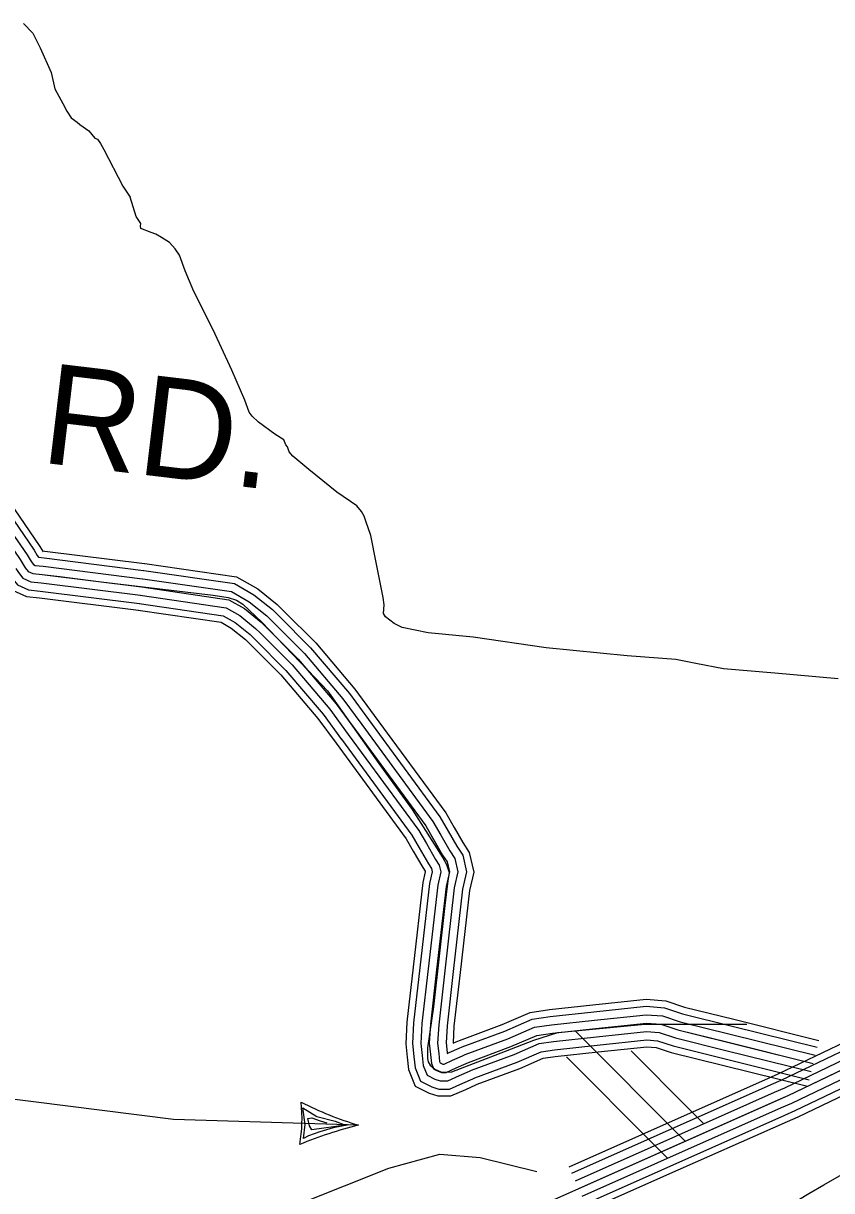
# Model space of a CAD drawing. Extents: x 1551132 to 1791609, y 378168 to 563823.
# Drawn here: x 1599635 to 1602623, y 468823 to 473138 of the extents above; entities that cross this region are included whole.
import ezdxf

# ---------------------------------------------------------------- set-up
doc = ezdxf.new("R2010")
doc.units = 0
for name, color, linetype in [('DESIGN - ROW - Right-of-Way and Easement Labels', 7, 'Continuous'), ('DESIGN - TRANSPORTATION - Text', 7, 'Continuous'), ('SURVEY - CENTERLINE - Preliminary Text', 7, 'Continuous'), ('SURVEY - PROPERTY - Owners', 7, 'Continuous'), ('SURVEY - TRANSPORTATION - Roads', 7, 'Continuous'), ('SURVEY - UTILITIES - Cable (Underground) with Text', 7, 'Continuous')]:
    doc.layers.add(name, color=color, linetype=linetype)

msp = doc.modelspace()

# ---------------------------------------------------------------- linework, layer by layer
at = {"layer": 'DESIGN - ROW - Right-of-Way and Easement Labels'}
for p, q in [((1600675.875, 469067.275), (1600668.3, 469129.976)), ((1600668.3, 469129.976), (1600719.182, 469097.692)), ((1600686.108, 469090.242), (1600701, 469091.884)), ((1600692.666, 469063.483), (1600686.108, 469090.242)), ((1600701, 469091.884), (1600732.449, 469081.342)), ((1600719.182, 469097.692), (1600787.539, 469080.7)), ((1600669.975, 469015.515), (1600675.875, 469067.275)), ((1600700.641, 469048.441), (1600692.666, 469063.483)), ((1600825.197, 469065.741), (1600700.641, 469048.441)), ((1600780.364, 469055.533), (1600730.082, 469041.174)), ((1600732.449, 469081.342), (1600756.615, 469074.283)), ((1600837.888, 469066.4), (1600780.364, 469055.533)), ((1600787.539, 469080.7), (1600825.197, 469065.741)), ((1600688.3, 469025.54), (1600669.975, 469015.515)), ((1600730.082, 469041.174), (1600688.3, 469025.54))]:
    msp.add_line(p, q, dxfattribs=at)
for points in [[(1601674.719, 469413.718), (1602081.217, 469006.224)], [(1601642.203, 469317.874), (1601963.62, 468995.682), (1602017.002, 468942.164)], [(1601881.214, 469340.224), (1602094.592, 469126.336), (1602147.974, 469072.817)], [(1600873.071, 469065.2), (1600189.137, 469086.742), (1599143.145, 469217.619)]]:
    msp.add_lwpolyline(points, dxfattribs=at)
for centre, radius, start, end in [((1600132.503, 469088.541), 532.31, 349.766917, 6.625314), ((1601280.394, 470390.362), 1386.338, 243.474381, 252.912919), ((1601248.169, 467558.978), 1552.246, 103.984506, 112.412283)]:
    msp.add_arc(centre, radius, start, end, dxfattribs=at)
at = {"layer": 'DESIGN - TRANSPORTATION - Text'}
for points in [[(1599635.727, 473137.922), (1599669.293, 473101.429), (1599696.642, 473046.978), (1599737.55, 472956.284), (1599750.816, 472895.999), (1599780.157, 472841.522), (1599795.823, 472813.272), (1599811.531, 472789.021), (1599833.339, 472772.721), (1599843.239, 472764.579), (1599876.955, 472740.103), (1599898.637, 472713.786), (1599908.595, 472709.652), (1599920.395, 472693.469), (1599932.128, 472671.276), (1600002.501, 472536.131), (1600030.017, 472495.705)], [(1602646.847, 470714.777), (1602412.835, 470735.994), (1602222.823, 470752.611), (1602120.951, 470772.037), (1602047.052, 470787.07), (1601866.99, 470799.537), (1601567.014, 470829.671), (1601297.195, 470869.422), (1601131.207, 470885.706), (1601035.335, 470905.056), (1601005.485, 470919.49), (1600973.761, 470943.982), (1600965.911, 470956.116), (1600968.328, 470988.167), (1600964.686, 471016.284), (1600938.304, 471144.962), (1600919.579, 471245.465), (1600900.23, 471297.85), (1600894.455, 471315.975), (1600884.68, 471334.151), (1600866.914, 471354.443), (1600793.482, 471405.561), (1600690.435, 471489.163), (1600630.994, 471538.089), (1600617.186, 471554.314), (1600611.412, 471572.44), (1600605.503, 471580.54), (1600597.729, 471598.691), (1600563.954, 471619.199), (1600504.456, 471664.117), (1600480.715, 471686.493), (1600468.89, 471700.685), (1600453.44, 471745.003), (1600404.808, 471855.939), (1600336.643, 472005.234), (1600264.378, 472146.555), (1600233.321, 472223.165), (1600212.046, 472281.6), (1600196.313, 472303.867), (1600174.606, 472328.226), (1600144.806, 472346.668), (1600124.94, 472358.968), (1600106.999, 472365.227), (1600069.141, 472379.777), (1600067.242, 472387.827), (1600069.375, 472397.819), (1600051.692, 472424.12), (1600030.017, 472495.705)], [(1601633.877, 468679.34), (1601731.583, 468582.413), (1601926.004, 468543.52), (1602224.105, 468621.314), (1602538.531, 468812.594), (1602593.23, 468844.887), (1602859.515, 468997.666), (1602916.039, 469032.984), (1602958.497, 469064.493), (1603007.137, 469109.944), (1603057.711, 469149.362), (1603083.969, 469167.046), (1603100.035, 469170.837), (1603132.176, 469178.421), (1603198.349, 469185.546), (1603405.361, 469211.78)], [(1599838.286, 468449.166), (1600986.326, 468906.529), (1601174.263, 468958.389), (1601323.318, 468945.422), (1601533.138, 468894.579)]]:
    msp.add_lwpolyline(points, dxfattribs=at)
at = {"layer": 'SURVEY - CENTERLINE - Preliminary Text'}
for points in [[(1599682.948, 467940.786), (1602462.092, 469175.429), (1603866.117, 469846.705)], [(1602388.835, 469238.872), (1602425.367, 469255.097), (1602838.175, 469452.469)], [(1602399.268, 469215.371), (1602436.134, 469231.738), (1602849.266, 469429.261)], [(1602411.851, 469187.037), (1602449.109, 469203.588), (1602862.632, 469401.293)], [(1602424.434, 469158.703), (1602462.092, 469175.429), (1602876.007, 469373.326)], [(1602437.017, 469130.369), (1602475.075, 469147.27), (1602889.382, 469345.358)], [(1602449.6, 469102.035), (1602488.049, 469119.119), (1602902.748, 469317.391)], [(1602459.633, 469079.451), (1602498.399, 469096.668), (1602913.406, 469295.09)], [(1601931.912, 469035.883), (1602388.843, 469238.88)], [(1601942.345, 469012.374), (1602399.276, 469215.371)], [(1601954.937, 468984.048), (1602411.868, 469187.046)], [(1601967.52, 468955.714), (1602424.451, 469158.712)], [(1601980.103, 468927.38), (1602437.034, 469130.378)], [(1601992.694, 468899.055), (1602449.625, 469102.052)], [(1602002.727, 468876.462), (1602459.658, 469079.46)], [(1601652.152, 468911.596), (1601931.929, 469035.891)], [(1601662.619, 468888.104), (1601942.362, 469012.382)], [(1601675.218, 468859.778), (1601954.953, 468984.057)], [(1601687.835, 468831.461), (1601967.536, 468955.723)], [(1601700.443, 468803.135), (1601980.119, 468927.389)], [(1601713.042, 468774.818), (1601992.711, 468899.063)], [(1601723.1, 468752.234), (1602002.744, 468876.471)]]:
    msp.add_lwpolyline(points, dxfattribs=at)
at = {"layer": 'SURVEY - PROPERTY - Owners'}
for points in [[(1599103.673, 472508.272), (1599216.103, 472296.791), (1599292.976, 472127.753), (1599306.776, 472097.561), (1599312.626, 472075.46), (1599318.467, 472053.36), (1599324.267, 472025.243), (1599329.617, 471936.974), (1599342.308, 471758.427), (1599345.533, 471654.133), (1599356.591, 471603.14), (1599360.316, 471582.681), (1599368.824, 471553.697), (1599394.548, 471511.379), (1599527.179, 471295.774), (1599622.301, 471156.662), (1599641.584, 471125.569), (1599652.026, 471112.311), (1599669.992, 471104.152), (1599703.883, 471100.452), (1599770.064, 471092.877)], [(1599770.064, 471092.877), (1599922.211, 471073.876), (1600336.576, 471024.425), (1600391.758, 471015.275), (1600422.591, 471005.692), (1600446.523, 470991.466), (1600516.147, 470924.74), (1600713, 470719.059), (1600758.674, 470670.15), (1600798.34, 470615.698), (1600949.003, 470401.951), (1601071.958, 470232.539), (1601184.814, 470053.184), (1601198.655, 470029.008), (1601208.455, 469998.858), (1601204.222, 469968.815), (1601192.789, 469876.896)], [(1601192.789, 469876.896), (1601150.698, 469502.653), (1601129.173, 469351.724), (1601128.715, 469311.623), (1601131.14, 469299.073), (1601138.448, 469287.439), (1601156.072, 469272.105), (1601178.23, 469262.888), (1601197.188, 469260.647), (1601218.279, 469262.405), (1601379.225, 469324.615), (1601522.055, 469379.033), (1601611.003, 469407.601), (1601932.179, 469438.419), (1602309.429, 469438.419)]]:
    msp.add_lwpolyline(points, dxfattribs=at)
at = {"layer": 'SURVEY - TRANSPORTATION - Roads'}
for points in [[(1599103.673, 472508.272), (1599216.103, 472296.791), (1599292.976, 472127.753), (1599306.776, 472097.561), (1599312.626, 472075.46), (1599318.467, 472053.36), (1599324.267, 472025.243), (1599329.617, 471936.974), (1599342.308, 471758.427), (1599345.533, 471654.133), (1599356.591, 471603.14), (1599360.316, 471582.681), (1599368.824, 471553.697), (1599394.548, 471511.379), (1599527.179, 471295.774), (1599622.301, 471156.662), (1599641.584, 471125.569), (1599652.026, 471112.311), (1599669.992, 471104.152), (1599703.883, 471100.452), (1600071.382, 471054.551)], [(1599449.747, 471589.44), (1599469.38, 471557.147), (1599600.777, 471343.542), (1599695.816, 471204.555), (1599707.916, 471185.038)], [(1599396.365, 471569.922), (1599397.423, 471566.331), (1599420.998, 471527.555), (1599553.186, 471312.657), (1599648.284, 471173.587), (1599659.717, 471155.145)], [(1599426.023, 471578.964), (1599447.439, 471543.73), (1599579.202, 471329.533), (1599674.258, 471190.513), (1599686.066, 471171.479)], [(1599686.05, 471171.504), (1599690.533, 471164.279), (1599711.091, 471162.037), (1600079.065, 471116.078)], [(1599705.774, 471188.488), (1599714.082, 471187.579), (1600082.257, 471141.595)], [(1599607.027, 471122.469), (1599616.16, 471107.752), (1599632.343, 471087.202), (1599661.692, 471073.876), (1599700.283, 471069.66), (1600067.541, 471023.792)], [(1599633.368, 471138.811), (1599641.584, 471125.569), (1599652.026, 471112.311), (1599669.992, 471104.152), (1599703.883, 471100.452), (1600071.382, 471054.551)], [(1599659.709, 471155.153), (1599667.009, 471143.386), (1599671.708, 471137.42), (1599678.292, 471134.428), (1599707.483, 471131.245), (1600075.224, 471085.31)], [(1599559.686, 471093.085), (1599570.461, 471075.726), (1599596.96, 471042.075), (1599646.784, 471019.45), (1599693.799, 471014.316), (1600060.632, 470968.499)], [(1599580.686, 471106.119), (1599590.735, 471089.935), (1599612.651, 471062.093), (1599653.392, 471043.592), (1599696.674, 471038.867), (1600063.699, 470993.024)]]:
    msp.add_lwpolyline(points, dxfattribs=at)
at = {"layer": 'SURVEY - UTILITIES - Cable (Underground) with Text'}
for points in [[(1600080.315, 471115.903), (1600414.633, 471067.243), (1600486.989, 471025.884), (1600555.529, 470971.033), (1600577.487, 470949.074)], [(1600084.015, 471141.353), (1600423.166, 471091.994), (1600501.489, 471047.218), (1600572.712, 470990.225), (1600595.678, 470967.249)], [(1600075.849, 471085.227), (1600404.358, 471037.418), (1600469.506, 471000.175), (1600534.821, 470947.907), (1600555.562, 470927.156)], [(1600071.382, 471054.551), (1600394.075, 471007.583), (1600452.023, 470974.458), (1600514.113, 470924.773), (1600650.71, 470788.145), (1600791.44, 470622.524), (1601122.59, 470171.212), (1601184.672, 470063.559), (1601201.23, 470038.717), (1601209.513, 470001.458), (1601197.097, 469947.631), (1601139.14, 469438.351), (1601135.006, 469367.966), (1601139.139, 469326.565), (1601143.281, 469293.439), (1601151.564, 469272.739), (1601168.122, 469264.455), (1601180.538, 469260.313), (1601197.096, 469260.313), (1601234.345, 469276.881), (1601279.878, 469297.581), (1601437.174, 469355.549), (1601532.372, 469396.951), (1601590.329, 469405.234), (1601938.029, 469442.494), (1601991.836, 469438.352), (1602053.926, 469417.651), (1602554.781, 469293.44)], [(1600071.382, 471054.551), (1600394.075, 471007.583), (1600452.023, 470974.458), (1600514.113, 470924.773), (1600533.638, 470905.239)], [(1600062.449, 470993.199), (1600373.517, 470947.923), (1600417.057, 470923.031), (1600472.698, 470878.513), (1600489.789, 470861.405)], [(1600066.916, 471023.875), (1600383.792, 470977.749), (1600434.54, 470948.74), (1600493.406, 470901.639), (1600511.713, 470883.322)], [(1600058.891, 470968.732), (1600365.317, 470924.14), (1600403.124, 470902.522), (1600456.181, 470860.063), (1600472.306, 470843.929)], [(1600577.47, 470949.09), (1600696.326, 470830.204), (1600840.114, 470660.983), (1600910.679, 470564.822)], [(1600595.662, 470967.274), (1600715.25, 470847.654), (1600860.305, 470676.942), (1600931.412, 470580.031)], [(1600533.63, 470905.256), (1600650.71, 470788.145), (1600791.44, 470622.524), (1600860.697, 470528.138)], [(1600555.554, 470927.173), (1600673.518, 470809.178), (1600815.781, 470641.757), (1600885.688, 470546.48)], [(1600489.789, 470861.421), (1600605.095, 470746.085), (1600742.766, 470584.064), (1600810.715, 470491.454)], [(1600511.705, 470883.339), (1600627.902, 470767.111), (1600767.099, 470603.29), (1600835.706, 470509.796)], [(1600472.306, 470843.946), (1600586.903, 470729.318), (1600723.358, 470568.731), (1600790.782, 470476.837)], [(1600910.671, 470564.831), (1601174.597, 470205.138), (1601204.913, 470152.562)], [(1600931.403, 470580.048), (1601196.164, 470219.213), (1601227.196, 470165.404)], [(1600835.697, 470509.812), (1601096.591, 470154.245), (1601124.349, 470106.102)], [(1600860.688, 470528.155), (1601122.59, 470171.212), (1601151.206, 470121.586)], [(1600885.679, 470546.497), (1601148.59, 470188.179), (1601178.064, 470137.07)], [(1600790.773, 470476.853), (1601049.859, 470123.761), (1601076.083, 470078.268)], [(1600810.706, 470491.479), (1601070.583, 470137.286), (1601097.499, 470090.61)], [(1601227.18, 470165.429), (1601259.237, 470109.844), (1601283.303, 470073.743), (1601299.453, 470001.099), (1601283.686, 469932.764), (1601249.22, 469629.956)], [(1601151.198, 470121.602), (1601184.672, 470063.559), (1601201.23, 470038.717), (1601209.513, 470001.458), (1601197.097, 469947.631), (1601162.072, 469639.873)], [(1601178.047, 470137.095), (1601211.022, 470079.918), (1601230.238, 470051.092), (1601241.296, 470001.333), (1601227.696, 469942.381), (1601192.872, 469636.365)], [(1601204.905, 470152.578), (1601237.371, 470096.277), (1601259.237, 470063.476), (1601273.078, 470001.208), (1601258.304, 469937.123), (1601223.671, 469632.865)], [(1601097.491, 470090.627), (1601131.973, 470030.842), (1601143.223, 470013.958), (1601145.948, 470001.708), (1601135.89, 469958.14), (1601100.474, 469646.882)], [(1601124.349, 470106.11), (1601158.323, 470047.201), (1601172.222, 470026.342), (1601177.731, 470001.583), (1601166.498, 469952.881), (1601131.273, 469643.382)], [(1601076.083, 470078.276), (1601110.957, 470017.8), (1601120.099, 470004.091), (1601120.599, 470001.808), (1601111.499, 469962.332), (1601075.916, 469649.682)], [(1601075.916, 469649.698), (1601052.717, 469445.802), (1601048.042, 469366.191), (1601052.958, 469316.873), (1601058.625, 469271.597), (1601083.299, 469209.929), (1601134.839, 469184.145), (1601166.455, 469173.594), (1601215.513, 469173.595), (1601269.911, 469197.787), (1601307.06, 469214.679)], [(1601100.474, 469646.898), (1601077.349, 469443.676), (1601072.824, 469366.699), (1601077.524, 469319.64), (1601082.749, 469277.822), (1601102.757, 469227.829), (1601144.323, 469207.037), (1601170.472, 469198.312), (1601210.263, 469198.312), (1601259.77, 469220.329), (1601296.827, 469237.18)], [(1601131.273, 469643.398), (1601108.24, 469441.018), (1601103.915, 469367.333), (1601108.332, 469323.098), (1601113.015, 469285.631), (1601127.156, 469250.288), (1601156.222, 469235.746), (1601175.505, 469229.313), (1601203.68, 469229.313), (1601247.062, 469248.605), (1601284.003, 469265.405)], [(1601162.072, 469639.89), (1601139.14, 469438.351), (1601135.006, 469367.966), (1601139.139, 469326.565), (1601143.281, 469293.439), (1601151.564, 469272.739), (1601168.122, 469264.455), (1601180.538, 469260.313), (1601197.096, 469260.313), (1601234.345, 469276.881), (1601271.17, 469293.623)], [(1601192.872, 469636.382), (1601170.039, 469435.685), (1601166.097, 469368.6), (1601169.947, 469330.032), (1601173.547, 469301.248), (1601175.972, 469295.189), (1601180.022, 469293.164), (1601185.572, 469291.314), (1601190.513, 469291.314), (1601221.629, 469305.156), (1601258.337, 469321.84)], [(1601223.671, 469632.881), (1601200.93, 469433.026), (1601197.188, 469369.233), (1601200.755, 469333.49), (1601201.196, 469329.99), (1601208.921, 469333.432), (1601245.512, 469350.066)], [(1601249.229, 469629.973), (1601226.562, 469430.818), (1601222.979, 469369.766), (1601223.137, 469368.141), (1601234.871, 469373.475)], [(1601740.467, 469509.545), (1601936.712, 469530.571), (1602009.336, 469524.988), (1602078.392, 469501.962), (1602260.696, 469456.753)], [(1601234.854, 469373.466), (1601246.52, 469378.775), (1601404.492, 469436.993), (1601508.248, 469482.111), (1601579.446, 469492.286), (1601740.475, 469509.545)], [(1601245.495, 469350.057), (1601256.295, 469354.966), (1601414.075, 469413.118), (1601515.322, 469457.144), (1601582.637, 469466.769), (1601743.217, 469483.978)], [(1601743.2, 469483.978), (1601937.096, 469504.754), (1602004.203, 469499.587), (1602071.218, 469477.245), (1602254.505, 469431.785)], [(1601258.32, 469321.832), (1601268.086, 469326.274), (1601425.624, 469384.333), (1601523.847, 469427.051), (1601586.487, 469436.002), (1601746.525, 469453.152)], [(1601746.509, 469453.152), (1601937.562, 469473.619), (1601998.019, 469468.969), (1602062.576, 469447.444), (1602247.038, 469401.701)], [(1601749.808, 469422.326), (1601938.029, 469442.494), (1601991.836, 469438.352), (1602053.926, 469417.651), (1602239.58, 469371.609)], [(1602254.488, 469431.794), (1602569.706, 469353.617)], [(1602260.68, 469456.761), (1602575.897, 469378.584)], [(1601271.153, 469293.614), (1601279.878, 469297.581), (1601437.174, 469355.549), (1601532.372, 469396.951), (1601590.329, 469405.234), (1601749.825, 469422.326)], [(1601283.986, 469265.397), (1601291.669, 469268.889), (1601448.724, 469326.765), (1601540.897, 469366.85), (1601594.17, 469374.467), (1601753.125, 469391.501)], [(1601753.108, 469391.501), (1601938.496, 469411.368), (1601985.653, 469407.734), (1602045.277, 469387.859), (1602232.122, 469341.516)], [(1602247.022, 469401.709), (1602562.239, 469323.533)], [(1601296.811, 469237.171), (1601303.461, 469240.196), (1601460.274, 469297.981), (1601549.421, 469336.757), (1601598.02, 469343.699), (1601756.433, 469360.675)], [(1601756.417, 469360.675), (1601938.962, 469380.234), (1601979.47, 469377.117), (1602036.635, 469358.058), (1602224.656, 469311.432)], [(1601759.05, 469336.099), (1601939.329, 469355.416), (1601974.536, 469352.708), (1602029.744, 469334.308), (1602218.706, 469287.44)], [(1602239.564, 469371.617), (1602554.781, 469293.44)], [(1601307.044, 469214.671), (1601312.86, 469217.312), (1601469.482, 469275.039), (1601556.221, 469312.757), (1601601.087, 469319.174), (1601759.067, 469336.099)], [(1602224.639, 469311.44), (1602539.856, 469233.264)], [(1602232.105, 469341.525), (1602547.323, 469263.348)], [(1602218.689, 469287.448), (1602533.907, 469209.271)]]:
    msp.add_lwpolyline(points, dxfattribs=at)

# ---------------------------------------------------------------- texts
at = {"layer": 'DESIGN - ROW - Right-of-Way and Easement Labels'}
msp.add_text('RD.', height=369.9915, rotation=353.194042, dxfattribs=at).set_placement((1599693.175, 471515.438))

doc.saveas('drawing.dxf')
